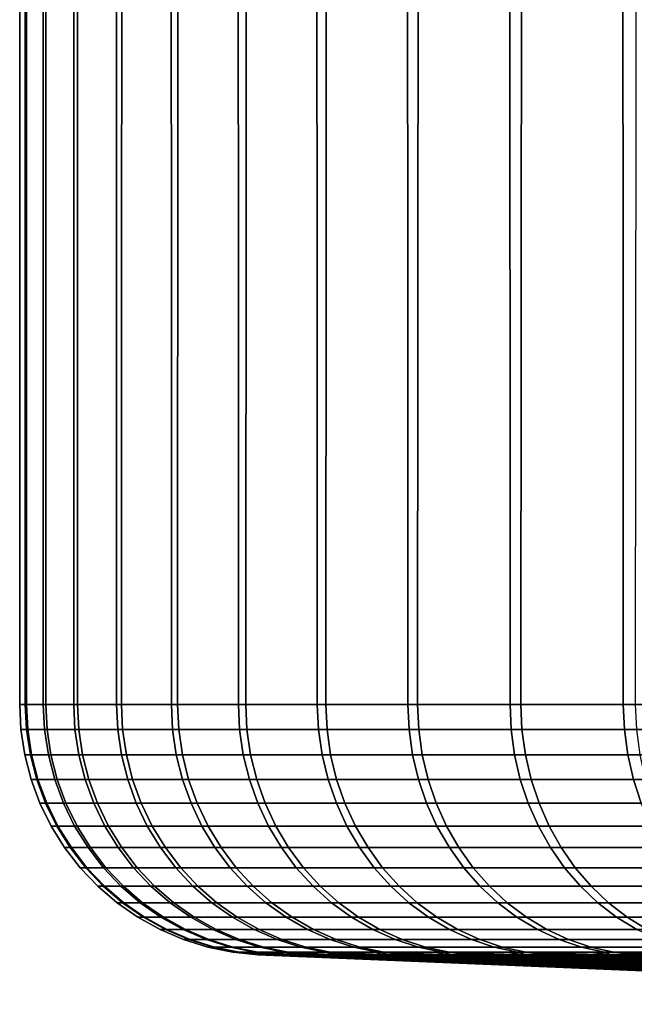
# Model space of a CAD drawing. Header units: metres. Extents: x -240 to 45, y -77 to 27.
# Tile 623 of 656: x -0.5 to 1.96, y -77.19 to -73.26. Entities that reach past the tile are written whole.
import ezdxf

# ---------------------------------------------------------------- set-up
doc = ezdxf.new("R2010")
doc.units = ezdxf.units.M
doc.layers.add('solid_102011X2', color=7, linetype='CONTINUOUS')

msp = doc.modelspace()

# ---------------------------------------------------------------- linework, layer by layer
at = {"layer": 'solid_102011X2'}
for points in [[(-0.499938, -75.997673, 101.550133), (-0.499878, -62.099998, 101.530273), (-0.471488, -62.099998, 100.532455), (-0.472591, -75.997673, 100.553284)], [(-0.477562, -75.997673, 102.547112), (-0.478447, -62.099998, 102.528259), (-0.499878, -62.099998, 101.530273), (-0.499938, -75.997673, 101.550133)], [(-0.405519, -75.997673, 103.541733), (-0.407246, -62.099998, 103.523941), (-0.478447, -62.099998, 102.528259), (-0.477562, -75.997673, 102.547112)], [(-0.472591, -75.997673, 100.553284), (-0.471488, -62.099998, 100.532455), (-0.393347, -62.099998, 99.5373), (-0.395589, -75.997673, 99.559029)], [(-0.283987, -75.997673, 104.531525), (-0.286455, -62.099998, 104.514824), (-0.407246, -62.099998, 103.523941), (-0.405519, -75.997673, 103.541733)], [(-0.395589, -75.997673, 99.559029), (-0.393347, -62.099998, 99.5373), (-0.265649, -62.099998, 98.547279), (-0.269123, -75.997673, 98.569855)], [(-0.11327, -75.997673, 105.51403), (-0.116373, -62.099998, 105.498451), (-0.286455, -62.099998, 104.514824), (-0.283987, -75.997673, 104.531525)], [(-0.269123, -75.997673, 98.569855), (-0.265649, -62.099998, 98.547279), (-0.088713, -62.099998, 97.564865), (-0.093508, -75.997673, 97.588211)], [(0.10621, -75.997673, 106.486809), (0.102575, -62.099998, 106.472359), (-0.116373, -62.099998, 105.498451), (-0.11327, -75.997673, 105.51403)], [(-0.093508, -75.997673, 97.588211), (-0.088713, -62.099998, 97.564865), (0.13702, -62.099998, 96.592506), (0.130819, -75.997673, 96.616547)], [(0.373905, -75.997673, 107.447433), (0.369845, -62.099998, 107.434135), (0.102575, -62.099998, 106.472359), (0.10621, -75.997673, 106.486809)], [(0.130819, -75.997673, 96.616547), (0.13702, -62.099998, 96.592506), (0.41099, -62.099998, 95.632614), (0.403302, -75.997673, 95.657265)], [(0.689151, -75.997673, 108.393524), (0.684769, -62.099998, 108.381378), (0.369845, -62.099998, 107.434135), (0.373905, -75.997673, 107.447433)], [(0.403302, -75.997673, 95.657265), (0.41099, -62.099998, 95.632614), (0.732511, -62.099998, 94.687592), (0.723261, -75.997673, 94.712761)], [(1.051163, -75.997673, 109.322723), (1.046565, -62.099998, 109.311729), (0.684769, -62.099998, 108.381378), (0.689151, -75.997673, 108.393524)], [(0.723261, -75.997673, 94.712761), (0.732511, -62.099998, 94.687592), (1.100785, -62.099998, 93.759789), (1.089903, -75.997673, 93.785378)], [(1.459042, -75.997673, 110.232719), (1.45433, -62.099998, 110.222862), (1.046565, -62.099998, 109.311729), (1.051163, -75.997673, 109.322723)], [(1.089903, -75.997673, 93.785378), (1.100785, -62.099998, 93.759789), (1.514893, -62.099998, 92.851517), (1.502315, -75.997673, 92.877426)], [(1.911774, -75.997673, 111.121254), (1.907049, -62.099998, 111.112518), (1.45433, -62.099998, 110.222862), (1.459042, -75.997673, 110.232719)], [(1.502315, -75.997673, 92.877426), (1.514893, -62.099998, 92.851517), (1.973805, -62.099998, 91.965042), (1.959472, -75.997673, 91.991158)], [(2.408233, -75.997673, 111.986122), (2.403594, -62.099998, 111.978485), (1.907049, -62.099998, 111.112518), (1.911774, -75.997673, 111.121254)], [(-0.49492, -76.097733, 101.550148), (-0.472549, -76.097733, 102.546875), (-0.477562, -75.997673, 102.547112), (-0.499938, -75.997673, 101.550133)], [(-0.467579, -76.097733, 100.553543), (-0.49492, -76.097733, 101.550148), (-0.499938, -75.997673, 101.550133), (-0.472591, -75.997673, 100.553284)], [(-0.472549, -76.097733, 102.546875), (-0.400524, -76.097733, 103.541245), (-0.405519, -75.997673, 103.541733), (-0.477562, -75.997673, 102.547112)], [(-0.390597, -76.097733, 99.55954), (-0.467579, -76.097733, 100.553543), (-0.472591, -75.997673, 100.553284), (-0.395589, -75.997673, 99.559029)], [(-0.400524, -76.097733, 103.541245), (-0.279023, -76.097733, 104.530792), (-0.283987, -75.997673, 104.531525), (-0.405519, -75.997673, 103.541733)], [(-0.264163, -76.097733, 98.570618), (-0.390597, -76.097733, 99.55954), (-0.395589, -75.997673, 99.559029), (-0.269123, -75.997673, 98.569855)], [(-0.279023, -76.097733, 104.530792), (-0.108349, -76.097733, 105.513054), (-0.11327, -75.997673, 105.51403), (-0.283987, -75.997673, 104.531525)], [(-0.088592, -76.097733, 97.589218), (-0.264163, -76.097733, 98.570618), (-0.269123, -75.997673, 98.569855), (-0.093508, -75.997673, 97.588211)], [(-0.108349, -76.097733, 105.513054), (0.111076, -76.097733, 106.48558), (0.10621, -75.997673, 106.486809), (-0.11327, -75.997673, 105.51403)], [(0.135679, -76.097733, 96.61779), (-0.088592, -76.097733, 97.589218), (-0.093508, -75.997673, 97.588211), (0.130819, -75.997673, 96.616547)], [(0.111076, -76.097733, 106.48558), (0.378704, -76.097733, 107.445969), (0.373905, -75.997673, 107.447433), (0.10621, -75.997673, 106.486809)], [(0.408093, -76.097733, 95.658752), (0.135679, -76.097733, 96.61779), (0.130819, -75.997673, 96.616547), (0.403302, -75.997673, 95.657265)], [(0.378704, -76.097733, 107.445969), (0.69387, -76.097733, 108.391815), (0.689151, -75.997673, 108.393524), (0.373905, -75.997673, 107.447433)], [(0.727973, -76.097733, 94.714485), (0.408093, -76.097733, 95.658752), (0.403302, -75.997673, 95.657265), (0.723261, -75.997673, 94.712761)], [(0.69387, -76.097733, 108.391815), (1.055792, -76.097733, 109.320786), (1.051163, -75.997673, 109.322723), (0.689151, -75.997673, 108.393524)], [(1.094522, -76.097733, 93.787338), (0.727973, -76.097733, 94.714485), (0.723261, -75.997673, 94.712761), (1.089903, -75.997673, 93.785378)], [(1.055792, -76.097733, 109.320786), (1.463569, -76.097733, 110.230553), (1.459042, -75.997673, 110.232719), (1.051163, -75.997673, 109.322723)], [(1.506831, -76.097733, 92.879616), (1.094522, -76.097733, 93.787338), (1.089903, -75.997673, 93.785378), (1.502315, -75.997673, 92.877426)], [(1.463569, -76.097733, 110.230553), (1.916187, -76.097733, 111.118866), (1.911774, -75.997673, 111.121254), (1.459042, -75.997673, 110.232719)], [(1.963873, -76.097733, 91.993568), (1.506831, -76.097733, 92.879616), (1.502315, -75.997673, 92.877426), (1.959472, -75.997673, 91.991158)], [(1.916187, -76.097733, 111.118866), (2.412522, -76.097733, 111.983513), (2.408233, -75.997673, 111.986122), (1.911774, -75.997673, 111.121254)], [(-0.49492, -76.097733, 101.550148), (-0.467579, -76.097733, 100.553543), (-0.452312, -76.198174, 100.554344), (-0.479631, -76.198174, 101.550186)], [(-0.472549, -76.097733, 102.546875), (-0.49492, -76.097733, 101.550148), (-0.479631, -76.198174, 101.550186), (-0.457278, -76.198174, 102.54615)], [(-0.400524, -76.097733, 103.541245), (-0.472549, -76.097733, 102.546875), (-0.457278, -76.198174, 102.54615), (-0.385308, -76.198174, 103.539757)], [(-0.467579, -76.097733, 100.553543), (-0.390597, -76.097733, 99.55954), (-0.375388, -76.198174, 99.561104), (-0.452312, -76.198174, 100.554344)], [(-0.279023, -76.097733, 104.530792), (-0.400524, -76.097733, 103.541245), (-0.385308, -76.198174, 103.539757), (-0.2639, -76.198174, 104.528549)], [(-0.390597, -76.097733, 99.55954), (-0.264163, -76.097733, 98.570618), (-0.249051, -76.198174, 98.572929), (-0.375388, -76.198174, 99.561104)], [(-0.108349, -76.097733, 105.513054), (-0.279023, -76.097733, 104.530792), (-0.2639, -76.198174, 104.528549), (-0.093356, -76.198174, 105.510056)], [(-0.264163, -76.097733, 98.570618), (-0.088592, -76.097733, 97.589218), (-0.073614, -76.198174, 97.592285), (-0.249051, -76.198174, 98.572929)], [(0.111076, -76.097733, 106.48558), (-0.108349, -76.097733, 105.513054), (-0.093356, -76.198174, 105.510056), (0.125901, -76.198174, 106.48185)], [(-0.088592, -76.097733, 97.589218), (0.135679, -76.097733, 96.61779), (0.150485, -76.198174, 96.621605), (-0.073614, -76.198174, 97.592285)], [(0.378704, -76.097733, 107.445969), (0.111076, -76.097733, 106.48558), (0.125901, -76.198174, 106.48185), (0.393324, -76.198174, 107.441498)], [(0.135679, -76.097733, 96.61779), (0.408093, -76.097733, 95.658752), (0.422691, -76.198174, 95.6633), (0.150485, -76.198174, 96.621605)], [(0.69387, -76.097733, 108.391815), (0.378704, -76.097733, 107.445969), (0.393324, -76.198174, 107.441498), (0.70825, -76.198174, 108.386627)], [(0.408093, -76.097733, 95.658752), (0.727973, -76.097733, 94.714485), (0.742326, -76.198174, 94.719749), (0.422691, -76.198174, 95.6633)], [(1.055792, -76.097733, 109.320786), (0.69387, -76.097733, 108.391815), (0.70825, -76.198174, 108.386627), (1.069895, -76.198174, 109.31488)], [(0.727973, -76.097733, 94.714485), (1.094522, -76.097733, 93.787338), (1.108595, -76.198174, 93.793312), (0.742326, -76.198174, 94.719749)], [(1.463569, -76.097733, 110.230553), (1.055792, -76.097733, 109.320786), (1.069895, -76.198174, 109.31488), (1.47736, -76.198174, 110.223953)], [(1.094522, -76.097733, 93.787338), (1.506831, -76.097733, 92.879616), (1.520588, -76.198174, 92.886284), (1.108595, -76.198174, 93.793312)], [(1.916187, -76.097733, 111.118866), (1.463569, -76.097733, 110.230553), (1.47736, -76.198174, 110.223953), (1.929632, -76.198174, 111.111588)], [(1.506831, -76.097733, 92.879616), (1.963873, -76.097733, 91.993568), (1.977281, -76.198174, 92.000916), (1.520588, -76.198174, 92.886284)], [(2.412522, -76.097733, 111.983513), (1.916187, -76.097733, 111.118866), (1.929632, -76.198174, 111.111588), (2.425587, -76.198174, 111.975578)], [(-0.479631, -76.198174, 101.550186), (-0.452312, -76.198174, 100.554344), (-0.426945, -76.296555, 100.555672), (-0.45423, -76.296555, 101.550247)], [(-0.457278, -76.198174, 102.54615), (-0.479631, -76.198174, 101.550186), (-0.45423, -76.296555, 101.550247), (-0.431905, -76.296555, 102.544945)], [(-0.385308, -76.198174, 103.539757), (-0.457278, -76.198174, 102.54615), (-0.431905, -76.296555, 102.544945), (-0.360027, -76.296555, 103.537292)], [(-0.452312, -76.198174, 100.554344), (-0.375388, -76.198174, 99.561104), (-0.350119, -76.296555, 99.563698), (-0.426945, -76.296555, 100.555672)], [(-0.2639, -76.198174, 104.528549), (-0.385308, -76.198174, 103.539757), (-0.360027, -76.296555, 103.537292), (-0.238773, -76.296555, 104.524826)], [(-0.375388, -76.198174, 99.561104), (-0.249051, -76.198174, 98.572929), (-0.223942, -76.296555, 98.576782), (-0.350119, -76.296555, 99.563698)], [(-0.093356, -76.198174, 105.510056), (-0.2639, -76.198174, 104.528549), (-0.238773, -76.296555, 104.524826), (-0.068445, -76.296555, 105.505089)], [(-0.249051, -76.198174, 98.572929), (-0.073614, -76.198174, 97.592285), (-0.048729, -76.296555, 97.597382), (-0.223942, -76.296555, 98.576782)], [(0.125901, -76.198174, 106.48185), (-0.093356, -76.198174, 105.510056), (-0.068445, -76.296555, 105.505089), (0.150532, -76.296555, 106.475639)], [(-0.073614, -76.198174, 97.592285), (0.150485, -76.198174, 96.621605), (0.175086, -76.296555, 96.62793), (-0.048729, -76.296555, 97.597382)], [(0.393324, -76.198174, 107.441498), (0.125901, -76.198174, 106.48185), (0.150532, -76.296555, 106.475639), (0.417616, -76.296555, 107.434067)], [(0.150485, -76.198174, 96.621605), (0.422691, -76.198174, 95.6633), (0.446945, -76.296555, 95.670845), (0.175086, -76.296555, 96.62793)], [(0.70825, -76.198174, 108.386627), (0.393324, -76.198174, 107.441498), (0.417616, -76.296555, 107.434067), (0.732141, -76.296555, 108.377998)], [(0.422691, -76.198174, 95.6633), (0.742326, -76.198174, 94.719749), (0.766174, -76.296555, 94.7285), (0.446945, -76.296555, 95.670845)], [(1.069895, -76.198174, 109.31488), (0.70825, -76.198174, 108.386627), (0.732141, -76.296555, 108.377998), (1.093326, -76.296555, 109.305069)], [(0.742326, -76.198174, 94.719749), (1.108595, -76.198174, 93.793312), (1.131977, -76.296555, 93.803238), (0.766174, -76.296555, 94.7285)], [(1.47736, -76.198174, 110.223953), (1.069895, -76.198174, 109.31488), (1.093326, -76.296555, 109.305069), (1.500273, -76.296555, 110.21299)], [(1.108595, -76.198174, 93.793312), (1.520588, -76.198174, 92.886284), (1.543447, -76.296555, 92.897362), (1.131977, -76.296555, 93.803238)], [(1.929632, -76.198174, 111.111588), (1.47736, -76.198174, 110.223953), (1.500273, -76.296555, 110.21299), (1.951971, -76.296555, 111.099495)], [(1.520588, -76.198174, 92.886284), (1.977281, -76.198174, 92.000916), (1.999559, -76.296555, 92.013115), (1.543447, -76.296555, 92.897362)], [(2.425587, -76.198174, 111.975578), (1.929632, -76.198174, 111.111588), (1.951971, -76.296555, 111.099495), (2.447295, -76.296555, 111.962387)], [(-0.45423, -76.296555, 101.550247), (-0.426945, -76.296555, 100.555672), (-0.391741, -76.391838, 100.557518), (-0.418977, -76.391838, 101.550339)], [(-0.431905, -76.296555, 102.544945), (-0.45423, -76.296555, 101.550247), (-0.418977, -76.391838, 101.550339), (-0.396692, -76.391838, 102.543274)], [(-0.360027, -76.296555, 103.537292), (-0.431905, -76.296555, 102.544945), (-0.396692, -76.391838, 102.543274), (-0.32494, -76.391838, 103.533875)], [(-0.426945, -76.296555, 100.555672), (-0.350119, -76.296555, 99.563698), (-0.31505, -76.391838, 99.567291), (-0.391741, -76.391838, 100.557518)], [(-0.238773, -76.296555, 104.524826), (-0.360027, -76.296555, 103.537292), (-0.32494, -76.391838, 103.533875), (-0.203901, -76.391838, 104.519661)], [(-0.350119, -76.296555, 99.563698), (-0.223942, -76.296555, 98.576782), (-0.189097, -76.391838, 98.582123), (-0.31505, -76.391838, 99.567291)], [(-0.068445, -76.296555, 105.505089), (-0.238773, -76.296555, 104.524826), (-0.203901, -76.391838, 104.519661), (-0.033874, -76.391838, 105.498192)], [(-0.223942, -76.296555, 98.576782), (-0.048729, -76.296555, 97.597382), (-0.014193, -76.391838, 97.604454), (-0.189097, -76.391838, 98.582123)], [(0.150532, -76.296555, 106.475639), (-0.068445, -76.296555, 105.505089), (-0.033874, -76.391838, 105.498192), (0.184716, -76.391838, 106.467026)], [(-0.048729, -76.296555, 97.597382), (0.175086, -76.296555, 96.62793), (0.209227, -76.391838, 96.636719), (-0.014193, -76.391838, 97.604454)], [(0.417616, -76.296555, 107.434067), (0.150532, -76.296555, 106.475639), (0.184716, -76.391838, 106.467026), (0.451328, -76.391838, 107.423767)], [(0.175086, -76.296555, 96.62793), (0.446945, -76.296555, 95.670845), (0.480606, -76.391838, 95.68132), (0.209227, -76.391838, 96.636719)], [(0.732141, -76.296555, 108.377998), (0.417616, -76.296555, 107.434067), (0.451328, -76.391838, 107.423767), (0.765298, -76.391838, 108.36602)], [(0.446945, -76.296555, 95.670845), (0.766174, -76.296555, 94.7285), (0.79927, -76.391838, 94.740639), (0.480606, -76.391838, 95.68132)], [(1.093326, -76.296555, 109.305069), (0.732141, -76.296555, 108.377998), (0.765298, -76.391838, 108.36602), (1.125845, -76.391838, 109.291458)], [(0.766174, -76.296555, 94.7285), (1.131977, -76.296555, 93.803238), (1.164428, -76.391838, 93.817009), (0.79927, -76.391838, 94.740639)], [(1.500273, -76.296555, 110.21299), (1.093326, -76.296555, 109.305069), (1.125845, -76.391838, 109.291458), (1.532073, -76.391838, 110.197777)], [(1.131977, -76.296555, 93.803238), (1.543447, -76.296555, 92.897362), (1.57517, -76.391838, 92.912735), (1.164428, -76.391838, 93.817009)], [(1.951971, -76.296555, 111.099495), (1.500273, -76.296555, 110.21299), (1.532073, -76.391838, 110.197777), (1.982972, -76.391838, 111.08271)], [(1.543447, -76.296555, 92.897362), (1.999559, -76.296555, 92.013115), (2.030477, -76.391838, 92.030052), (1.57517, -76.391838, 92.912735)], [(2.447295, -76.296555, 111.962387), (1.951971, -76.296555, 111.099495), (1.982972, -76.391838, 111.08271), (2.477422, -76.391838, 111.944077)], [(-0.418977, -76.391838, 101.550339), (-0.391741, -76.391838, 100.557518), (-0.347062, -76.483063, 100.55986), (-0.374238, -76.483063, 101.550446)], [(-0.396692, -76.391838, 102.543274), (-0.418977, -76.391838, 101.550339), (-0.374238, -76.483063, 101.550446), (-0.352002, -76.483063, 102.541161)], [(-0.32494, -76.391838, 103.533875), (-0.396692, -76.391838, 102.543274), (-0.352002, -76.483063, 102.541161), (-0.280412, -76.483063, 103.529526)], [(-0.391741, -76.391838, 100.557518), (-0.31505, -76.391838, 99.567291), (-0.270544, -76.483063, 99.571861), (-0.347062, -76.483063, 100.55986)], [(-0.203901, -76.391838, 104.519661), (-0.32494, -76.391838, 103.533875), (-0.280412, -76.483063, 103.529526), (-0.159644, -76.483063, 104.5131)], [(-0.31505, -76.391838, 99.567291), (-0.189097, -76.391838, 98.582123), (-0.144873, -76.483063, 98.588898), (-0.270544, -76.483063, 99.571861)], [(-0.033874, -76.391838, 105.498192), (-0.203901, -76.391838, 104.519661), (-0.159644, -76.483063, 104.5131), (0.01, -76.483063, 105.489433)], [(-0.189097, -76.391838, 98.582123), (-0.014193, -76.391838, 97.604454), (0.029638, -76.483063, 97.613426), (-0.144873, -76.483063, 98.588898)], [(0.184716, -76.391838, 106.467026), (-0.033874, -76.391838, 105.498192), (0.01, -76.483063, 105.489433), (0.2281, -76.483063, 106.456093)], [(-0.014193, -76.391838, 97.604454), (0.209227, -76.391838, 96.636719), (0.252555, -76.483063, 96.647865), (0.029638, -76.483063, 97.613426)], [(0.451328, -76.391838, 107.423767), (0.184716, -76.391838, 106.467026), (0.2281, -76.483063, 106.456093), (0.494113, -76.483063, 107.410683)], [(0.209227, -76.391838, 96.636719), (0.480606, -76.391838, 95.68132), (0.523325, -76.483063, 95.694611), (0.252555, -76.483063, 96.647865)], [(0.765298, -76.391838, 108.36602), (0.451328, -76.391838, 107.423767), (0.494113, -76.483063, 107.410683), (0.807377, -76.483063, 108.350822)], [(0.480606, -76.391838, 95.68132), (0.79927, -76.391838, 94.740639), (0.841274, -76.483063, 94.756042), (0.523325, -76.483063, 95.694611)], [(1.125845, -76.391838, 109.291458), (0.765298, -76.391838, 108.36602), (0.807377, -76.483063, 108.350822), (1.167115, -76.483063, 109.274185)], [(0.79927, -76.391838, 94.740639), (1.164428, -76.391838, 93.817009), (1.205611, -76.483063, 93.834496), (0.841274, -76.483063, 94.756042)], [(1.532073, -76.391838, 110.197777), (1.125845, -76.391838, 109.291458), (1.167115, -76.483063, 109.274185), (1.57243, -76.483063, 110.178459)], [(1.164428, -76.391838, 93.817009), (1.57517, -76.391838, 92.912735), (1.615431, -76.483063, 92.932243), (1.205611, -76.483063, 93.834496)], [(1.982972, -76.391838, 111.08271), (1.532073, -76.391838, 110.197777), (1.57243, -76.483063, 110.178459), (2.022317, -76.483063, 111.061417)], [(1.57517, -76.391838, 92.912735), (2.030477, -76.391838, 92.030052), (2.069715, -76.483063, 92.051552), (1.615431, -76.483063, 92.932243)], [(-0.374238, -76.483063, 101.550446), (-0.347062, -76.483063, 100.55986), (-0.293371, -76.569275, 100.562675), (-0.320473, -76.569275, 101.550583)], [(-0.352002, -76.483063, 102.541161), (-0.374238, -76.483063, 101.550446), (-0.320473, -76.569275, 101.550583), (-0.298298, -76.569275, 102.538612)], [(-0.280412, -76.483063, 103.529526), (-0.352002, -76.483063, 102.541161), (-0.298298, -76.569275, 102.538612), (-0.226901, -76.569275, 103.524307)], [(-0.347062, -76.483063, 100.55986), (-0.270544, -76.483063, 99.571861), (-0.21706, -76.569275, 99.577347), (-0.293371, -76.569275, 100.562675)], [(-0.159644, -76.483063, 104.5131), (-0.280412, -76.483063, 103.529526), (-0.226901, -76.569275, 103.524307), (-0.10646, -76.569275, 104.505219)], [(-0.270544, -76.483063, 99.571861), (-0.144873, -76.483063, 98.588898), (-0.091729, -76.569275, 98.597046), (-0.21706, -76.569275, 99.577347)], [(0.01, -76.483063, 105.489433), (-0.159644, -76.483063, 104.5131), (-0.10646, -76.569275, 104.505219), (0.062726, -76.569275, 105.478912)], [(-0.144873, -76.483063, 98.588898), (0.029638, -76.483063, 97.613426), (0.08231, -76.569275, 97.624214), (-0.091729, -76.569275, 98.597046)], [(0.2281, -76.483063, 106.456093), (0.01, -76.483063, 105.489433), (0.062726, -76.569275, 105.478912), (0.280236, -76.569275, 106.442955)], [(0.029638, -76.483063, 97.613426), (0.252555, -76.483063, 96.647865), (0.304625, -76.569275, 96.661263), (0.08231, -76.569275, 97.624214)], [(0.494113, -76.483063, 107.410683), (0.2281, -76.483063, 106.456093), (0.280236, -76.569275, 106.442955), (0.545529, -76.569275, 107.394966)], [(0.252555, -76.483063, 96.647865), (0.523325, -76.483063, 95.694611), (0.574662, -76.569275, 95.710587), (0.304625, -76.569275, 96.661263)], [(0.807377, -76.483063, 108.350822), (0.494113, -76.483063, 107.410683), (0.545529, -76.569275, 107.394966), (0.857946, -76.569275, 108.332565)], [(0.523325, -76.483063, 95.694611), (0.841274, -76.483063, 94.756042), (0.89175, -76.569275, 94.774559), (0.574662, -76.569275, 95.710587)], [(1.167115, -76.483063, 109.274185), (0.807377, -76.483063, 108.350822), (0.857946, -76.569275, 108.332565), (1.21671, -76.569275, 109.253426)], [(0.841274, -76.483063, 94.756042), (1.205611, -76.483063, 93.834496), (1.255102, -76.569275, 93.855499), (0.89175, -76.569275, 94.774559)], [(1.57243, -76.483063, 110.178459), (1.167115, -76.483063, 109.274185), (1.21671, -76.569275, 109.253426), (1.620929, -76.569275, 110.155258)], [(1.205611, -76.483063, 93.834496), (1.615431, -76.483063, 92.932243), (1.663813, -76.569275, 92.955696), (1.255102, -76.569275, 93.855499)], [(2.022317, -76.483063, 111.061417), (1.57243, -76.483063, 110.178459), (1.620929, -76.569275, 110.155258), (2.069598, -76.569275, 111.03582)], [(1.615431, -76.483063, 92.932243), (2.069715, -76.483063, 92.051552), (2.116868, -76.569275, 92.077377), (1.663813, -76.569275, 92.955696)], [(-0.320473, -76.569275, 101.550583), (-0.293371, -76.569275, 100.562675), (-0.231221, -76.649582, 100.565933), (-0.258237, -76.649582, 101.550735)], [(-0.298298, -76.569275, 102.538612), (-0.320473, -76.569275, 101.550583), (-0.258237, -76.649582, 101.550735), (-0.236132, -76.649582, 102.535667)], [(-0.226901, -76.569275, 103.524307), (-0.298298, -76.569275, 102.538612), (-0.236132, -76.649582, 102.535667), (-0.164959, -76.649582, 103.518265)], [(-0.293371, -76.569275, 100.562675), (-0.21706, -76.569275, 99.577347), (-0.155149, -76.649582, 99.583694), (-0.231221, -76.649582, 100.565933)], [(-0.10646, -76.569275, 104.505219), (-0.226901, -76.569275, 103.524307), (-0.164959, -76.649582, 103.518265), (-0.044897, -76.649582, 104.496101)], [(-0.21706, -76.569275, 99.577347), (-0.091729, -76.569275, 98.597046), (-0.030212, -76.649582, 98.606476), (-0.155149, -76.649582, 99.583694)], [(0.062726, -76.569275, 105.478912), (-0.10646, -76.569275, 104.505219), (-0.044897, -76.649582, 104.496101), (0.123758, -76.649582, 105.466728)], [(-0.091729, -76.569275, 98.597046), (0.08231, -76.569275, 97.624214), (0.143281, -76.649582, 97.636696), (-0.030212, -76.649582, 98.606476)], [(0.280236, -76.569275, 106.442955), (0.062726, -76.569275, 105.478912), (0.123758, -76.649582, 105.466728), (0.340585, -76.649582, 106.42775)], [(0.08231, -76.569275, 97.624214), (0.304625, -76.569275, 96.661263), (0.364897, -76.649582, 96.676765), (0.143281, -76.649582, 97.636696)], [(0.545529, -76.569275, 107.394966), (0.280236, -76.569275, 106.442955), (0.340585, -76.649582, 106.42775), (0.605045, -76.649582, 107.37677)], [(0.304625, -76.569275, 96.661263), (0.574662, -76.569275, 95.710587), (0.634086, -76.649582, 95.72908), (0.364897, -76.649582, 96.676765)], [(0.857946, -76.569275, 108.332565), (0.545529, -76.569275, 107.394966), (0.605045, -76.649582, 107.37677), (0.916481, -76.649582, 108.311424)], [(0.574662, -76.569275, 95.710587), (0.89175, -76.569275, 94.774559), (0.950179, -76.649582, 94.79599), (0.634086, -76.649582, 95.72908)], [(1.21671, -76.569275, 109.253426), (0.857946, -76.569275, 108.332565), (0.916481, -76.649582, 108.311424), (1.274119, -76.649582, 109.229393)], [(0.89175, -76.569275, 94.774559), (1.255102, -76.569275, 93.855499), (1.31239, -76.649582, 93.879814), (0.950179, -76.649582, 94.79599)], [(1.620929, -76.569275, 110.155258), (1.21671, -76.569275, 109.253426), (1.274119, -76.649582, 109.229393), (1.677068, -76.649582, 110.128395)], [(1.255102, -76.569275, 93.855499), (1.663813, -76.569275, 92.955696), (1.719818, -76.649582, 92.982834), (1.31239, -76.649582, 93.879814)], [(2.069598, -76.569275, 111.03582), (1.620929, -76.569275, 110.155258), (1.677068, -76.649582, 110.128395), (2.124329, -76.649582, 111.006187)], [(1.663813, -76.569275, 92.955696), (2.116868, -76.569275, 92.077377), (2.17145, -76.649582, 92.107277), (1.719818, -76.649582, 92.982834)], [(-0.258237, -76.649582, 101.550735), (-0.231221, -76.649582, 100.565933), (-0.161253, -76.72316, 100.569595), (-0.188174, -76.72316, 101.550911)], [(-0.236132, -76.649582, 102.535667), (-0.258237, -76.649582, 101.550735), (-0.188174, -76.72316, 101.550911), (-0.166147, -76.72316, 102.532349)], [(-0.164959, -76.649582, 103.518265), (-0.236132, -76.649582, 102.535667), (-0.166147, -76.72316, 102.532349), (-0.095227, -76.72316, 103.511467)], [(-0.231221, -76.649582, 100.565933), (-0.155149, -76.649582, 99.583694), (-0.085452, -76.72316, 99.590843), (-0.161253, -76.72316, 100.569595)], [(-0.044897, -76.649582, 104.496101), (-0.164959, -76.649582, 103.518265), (-0.095227, -76.72316, 103.511467), (0.02441, -76.72316, 104.485832)], [(-0.155149, -76.649582, 99.583694), (-0.030212, -76.649582, 98.606476), (0.039043, -76.72316, 98.617088), (-0.085452, -76.72316, 99.590843)], [(0.123758, -76.649582, 105.466728), (-0.044897, -76.649582, 104.496101), (0.02441, -76.72316, 104.485832), (0.192466, -76.72316, 105.453018)], [(-0.030212, -76.649582, 98.606476), (0.143281, -76.649582, 97.636696), (0.21192, -76.72316, 97.650749), (0.039043, -76.72316, 98.617088)], [(0.340585, -76.649582, 106.42775), (0.123758, -76.649582, 105.466728), (0.192466, -76.72316, 105.453018), (0.408524, -76.72316, 106.410629)], [(0.143281, -76.649582, 97.636696), (0.364897, -76.649582, 96.676765), (0.432751, -76.72316, 96.694229), (0.21192, -76.72316, 97.650749)], [(0.605045, -76.649582, 107.37677), (0.340585, -76.649582, 106.42775), (0.408524, -76.72316, 106.410629), (0.672047, -76.72316, 107.356285)], [(0.364897, -76.649582, 96.676765), (0.634086, -76.649582, 95.72908), (0.700985, -76.72316, 95.749901), (0.432751, -76.72316, 96.694229)], [(0.916481, -76.649582, 108.311424), (0.605045, -76.649582, 107.37677), (0.672047, -76.72316, 107.356285), (0.982378, -76.72316, 108.287621)], [(0.634086, -76.649582, 95.72908), (0.950179, -76.649582, 94.79599), (1.015957, -76.72316, 94.820122), (0.700985, -76.72316, 95.749901)], [(1.274119, -76.649582, 109.229393), (0.916481, -76.649582, 108.311424), (0.982378, -76.72316, 108.287621), (1.338748, -76.72316, 109.202339)], [(0.950179, -76.649582, 94.79599), (1.31239, -76.649582, 93.879814), (1.376884, -76.72316, 93.907196), (1.015957, -76.72316, 94.820122)], [(1.677068, -76.649582, 110.128395), (1.274119, -76.649582, 109.229393), (1.338748, -76.72316, 109.202339), (1.740269, -76.72316, 110.098152)], [(1.31239, -76.649582, 93.879814), (1.719818, -76.649582, 92.982834), (1.782867, -76.72316, 93.013397), (1.376884, -76.72316, 93.907196)], [(2.124329, -76.649582, 111.006187), (1.677068, -76.649582, 110.128395), (1.740269, -76.72316, 110.098152), (2.185944, -76.72316, 110.972839)], [(1.719818, -76.649582, 92.982834), (2.17145, -76.649582, 92.107277), (2.232898, -76.72316, 92.140938), (1.782867, -76.72316, 93.013397)], [(-0.188174, -76.72316, 101.550911), (-0.161253, -76.72316, 100.569595), (-0.084191, -76.789253, 100.573639), (-0.111007, -76.789253, 101.551102)], [(-0.166147, -76.72316, 102.532349), (-0.188174, -76.72316, 101.550911), (-0.111007, -76.789253, 101.551102), (-0.089066, -76.789253, 102.528694)], [(-0.095227, -76.72316, 103.511467), (-0.166147, -76.72316, 102.532349), (-0.089066, -76.789253, 102.528694), (-0.018424, -76.789253, 103.503975)], [(-0.161253, -76.72316, 100.569595), (-0.085452, -76.72316, 99.590843), (-0.008687, -76.789253, 99.598717), (-0.084191, -76.789253, 100.573639)], [(0.02441, -76.72316, 104.485832), (-0.095227, -76.72316, 103.511467), (-0.018424, -76.789253, 103.503975), (0.100744, -76.789253, 104.474518)], [(-0.085452, -76.72316, 99.590843), (0.039043, -76.72316, 98.617088), (0.11532, -76.789253, 98.628784), (-0.008687, -76.789253, 99.598717)], [(0.192466, -76.72316, 105.453018), (0.02441, -76.72316, 104.485832), (0.100744, -76.789253, 104.474518), (0.268142, -76.789253, 105.43792)], [(0.039043, -76.72316, 98.617088), (0.21192, -76.72316, 97.650749), (0.28752, -76.789253, 97.666229), (0.11532, -76.789253, 98.628784)], [(0.408524, -76.72316, 106.410629), (0.192466, -76.72316, 105.453018), (0.268142, -76.789253, 105.43792), (0.483353, -76.789253, 106.391777)], [(0.21192, -76.72316, 97.650749), (0.432751, -76.72316, 96.694229), (0.507485, -76.789253, 96.713455), (0.28752, -76.789253, 97.666229)], [(0.672047, -76.72316, 107.356285), (0.408524, -76.72316, 106.410629), (0.483353, -76.789253, 106.391777), (0.745843, -76.789253, 107.333725)], [(0.432751, -76.72316, 96.694229), (0.700985, -76.72316, 95.749901), (0.774668, -76.789253, 95.772827), (0.507485, -76.789253, 96.713455)], [(0.982378, -76.72316, 108.287621), (0.672047, -76.72316, 107.356285), (0.745843, -76.789253, 107.333725), (1.054958, -76.789253, 108.261414)], [(0.700985, -76.72316, 95.749901), (1.015957, -76.72316, 94.820122), (1.088405, -76.789253, 94.846695), (0.774668, -76.789253, 95.772827)], [(1.338748, -76.72316, 109.202339), (0.982378, -76.72316, 108.287621), (1.054958, -76.789253, 108.261414), (1.409931, -76.789253, 109.172539)], [(1.015957, -76.72316, 94.820122), (1.376884, -76.72316, 93.907196), (1.447917, -76.789253, 93.937347), (1.088405, -76.789253, 94.846695)], [(1.740269, -76.72316, 110.098152), (1.338748, -76.72316, 109.202339), (1.409931, -76.789253, 109.172539), (1.809878, -76.789253, 110.064842)], [(1.376884, -76.72316, 93.907196), (1.782867, -76.72316, 93.013397), (1.852309, -76.789253, 93.04705), (1.447917, -76.789253, 93.937347)], [(2.185944, -76.72316, 110.972839), (1.740269, -76.72316, 110.098152), (1.809878, -76.789253, 110.064842), (2.253806, -76.789253, 110.936096)], [(1.782867, -76.72316, 93.013397), (2.232898, -76.72316, 92.140938), (2.300576, -76.789253, 92.178017), (1.852309, -76.789253, 93.04705)], [(-0.111007, -76.789253, 101.551102), (-0.084191, -76.789253, 100.573639), (-0.00083, -76.847176, 100.578003), (-0.027531, -76.847176, 101.551308)], [(-0.089066, -76.789253, 102.528694), (-0.111007, -76.789253, 101.551102), (-0.027531, -76.847176, 101.551308), (-0.005684, -76.847176, 102.524742)], [(-0.018424, -76.789253, 103.503975), (-0.089066, -76.789253, 102.528694), (-0.005684, -76.847176, 102.524742), (0.064658, -76.847176, 103.495865)], [(-0.084191, -76.789253, 100.573639), (-0.008687, -76.789253, 99.598717), (0.074354, -76.847176, 99.607239), (-0.00083, -76.847176, 100.578003)], [(0.100744, -76.789253, 104.474518), (-0.018424, -76.789253, 103.503975), (0.064658, -76.847176, 103.495865), (0.183319, -76.847176, 104.46228)], [(-0.008687, -76.789253, 99.598717), (0.11532, -76.789253, 98.628784), (0.197832, -76.847176, 98.641426), (0.074354, -76.847176, 99.607239)], [(0.268142, -76.789253, 105.43792), (0.100744, -76.789253, 104.474518), (0.183319, -76.847176, 104.46228), (0.350004, -76.847176, 105.421585)], [(0.11532, -76.789253, 98.628784), (0.28752, -76.789253, 97.666229), (0.369299, -76.847176, 97.682968), (0.197832, -76.847176, 98.641426)], [(0.483353, -76.789253, 106.391777), (0.268142, -76.789253, 105.43792), (0.350004, -76.847176, 105.421585), (0.564299, -76.847176, 106.371376)], [(0.28752, -76.789253, 97.666229), (0.507485, -76.789253, 96.713455), (0.588328, -76.847176, 96.734253), (0.369299, -76.847176, 97.682968)], [(0.745843, -76.789253, 107.333725), (0.483353, -76.789253, 106.391777), (0.564299, -76.847176, 106.371376), (0.825671, -76.847176, 107.309319)], [(0.507485, -76.789253, 96.713455), (0.774668, -76.789253, 95.772827), (0.854374, -76.847176, 95.79763), (0.588328, -76.847176, 96.734253)], [(1.054958, -76.789253, 108.261414), (0.745843, -76.789253, 107.333725), (0.825671, -76.847176, 107.309319), (1.133471, -76.847176, 108.233055)], [(0.774668, -76.789253, 95.772827), (1.088405, -76.789253, 94.846695), (1.166776, -76.847176, 94.875443), (0.854374, -76.847176, 95.79763)], [(1.409931, -76.789253, 109.172539), (1.054958, -76.789253, 108.261414), (1.133471, -76.847176, 108.233055), (1.486932, -76.847176, 109.140305)], [(1.088405, -76.789253, 94.846695), (1.447917, -76.789253, 93.937347), (1.524757, -76.847176, 93.969963), (1.166776, -76.847176, 94.875443)], [(1.809878, -76.789253, 110.064842), (1.409931, -76.789253, 109.172539), (1.486932, -76.847176, 109.140305), (1.885177, -76.847176, 110.028809)], [(1.447917, -76.789253, 93.937347), (1.852309, -76.789253, 93.04705), (1.927428, -76.847176, 93.083458), (1.524757, -76.847176, 93.969963)], [(2.253806, -76.789253, 110.936096), (1.809878, -76.789253, 110.064842), (1.885177, -76.847176, 110.028809), (2.327215, -76.847176, 110.896362)], [(1.852309, -76.789253, 93.04705), (2.300576, -76.789253, 92.178017), (2.373787, -76.847176, 92.218124), (1.927428, -76.847176, 93.083458)], [(-0.027531, -76.847176, 101.551308), (-0.00083, -76.847176, 100.578003), (0.087971, -76.896324, 100.582657), (0.061391, -76.896324, 101.551537)], [(-0.005684, -76.847176, 102.524742), (-0.027531, -76.847176, 101.551308), (0.061391, -76.896324, 101.551537), (0.083139, -76.896324, 102.520531)], [(0.064658, -76.847176, 103.495865), (-0.005684, -76.847176, 102.524742), (0.083139, -76.896324, 102.520531), (0.15316, -76.896324, 103.487236)], [(-0.00083, -76.847176, 100.578003), (0.074354, -76.847176, 99.607239), (0.162812, -76.896324, 99.61631), (0.087971, -76.896324, 100.582657)], [(0.183319, -76.847176, 104.46228), (0.064658, -76.847176, 103.495865), (0.15316, -76.896324, 103.487236), (0.271281, -76.896324, 104.449249)], [(0.074354, -76.847176, 99.607239), (0.197832, -76.847176, 98.641426), (0.285728, -76.896324, 98.6549), (0.162812, -76.896324, 99.61631)], [(0.350004, -76.847176, 105.421585), (0.183319, -76.847176, 104.46228), (0.271281, -76.896324, 104.449249), (0.437207, -76.896324, 105.404182)], [(0.197832, -76.847176, 98.641426), (0.369299, -76.847176, 97.682968), (0.456414, -76.896324, 97.700806), (0.285728, -76.896324, 98.6549)], [(0.564299, -76.847176, 106.371376), (0.350004, -76.847176, 105.421585), (0.437207, -76.896324, 105.404182), (0.650526, -76.896324, 106.349655)], [(0.369299, -76.847176, 97.682968), (0.588328, -76.847176, 96.734253), (0.674445, -76.896324, 96.756409), (0.456414, -76.896324, 97.700806)], [(0.825671, -76.847176, 107.309319), (0.564299, -76.847176, 106.371376), (0.650526, -76.896324, 106.349655), (0.910708, -76.896324, 107.283318)], [(0.588328, -76.847176, 96.734253), (0.854374, -76.847176, 95.79763), (0.93928, -76.896324, 95.824059), (0.674445, -76.896324, 96.756409)], [(1.133471, -76.847176, 108.233055), (0.825671, -76.847176, 107.309319), (0.910708, -76.896324, 107.283318), (1.217106, -76.896324, 108.20285)], [(0.854374, -76.847176, 95.79763), (1.166776, -76.847176, 94.875443), (1.250259, -76.896324, 94.906059), (0.93928, -76.896324, 95.824059)], [(1.486932, -76.847176, 109.140305), (1.133471, -76.847176, 108.233055), (1.217106, -76.896324, 108.20285), (1.568958, -76.896324, 109.105972)], [(1.166776, -76.847176, 94.875443), (1.524757, -76.847176, 93.969963), (1.60661, -76.896324, 94.004707), (1.250259, -76.896324, 94.906059)], [(1.885177, -76.847176, 110.028809), (1.486932, -76.847176, 109.140305), (1.568958, -76.896324, 109.105972), (1.965389, -76.896324, 109.990433)], [(1.524757, -76.847176, 93.969963), (1.927428, -76.847176, 93.083458), (2.007447, -76.896324, 93.122238), (1.60661, -76.896324, 94.004707)], [(2.327215, -76.847176, 110.896362), (1.885177, -76.847176, 110.028809), (1.965389, -76.896324, 109.990433), (2.405415, -76.896324, 110.854027)], [(1.927428, -76.847176, 93.083458), (2.373787, -76.847176, 92.218124), (2.451774, -76.896324, 92.260841), (2.007447, -76.896324, 93.122238)], [(0.061391, -76.896324, 101.551537), (0.087971, -76.896324, 100.582657), (0.181293, -76.936195, 100.587547), (0.154841, -76.936195, 101.551765)], [(0.083139, -76.896324, 102.520531), (0.061391, -76.896324, 101.551537), (0.154841, -76.936195, 101.551765), (0.176485, -76.936195, 102.516106)], [(0.15316, -76.896324, 103.487236), (0.083139, -76.896324, 102.520531), (0.176485, -76.936195, 102.516106), (0.246169, -76.936195, 103.478165)], [(0.087971, -76.896324, 100.582657), (0.162812, -76.896324, 99.61631), (0.255774, -76.936195, 99.625847), (0.181293, -76.936195, 100.587547)], [(0.271281, -76.896324, 104.449249), (0.15316, -76.896324, 103.487236), (0.246169, -76.936195, 103.478165), (0.363722, -76.936195, 104.435555)], [(0.162812, -76.896324, 99.61631), (0.285728, -76.896324, 98.6549), (0.3781, -76.936195, 98.66906), (0.255774, -76.936195, 99.625847)], [(0.437207, -76.896324, 105.404182), (0.271281, -76.896324, 104.449249), (0.363722, -76.936195, 104.435555), (0.52885, -76.936195, 105.385895)], [(0.285728, -76.896324, 98.6549), (0.456414, -76.896324, 97.700806), (0.547965, -76.936195, 97.719551), (0.3781, -76.936195, 98.66906)], [(0.650526, -76.896324, 106.349655), (0.437207, -76.896324, 105.404182), (0.52885, -76.936195, 105.385895), (0.741144, -76.936195, 106.32682)], [(0.456414, -76.896324, 97.700806), (0.674445, -76.896324, 96.756409), (0.764948, -76.936195, 96.779694), (0.547965, -76.936195, 97.719551)], [(0.910708, -76.896324, 107.283318), (0.650526, -76.896324, 106.349655), (0.741144, -76.936195, 106.32682), (1.000075, -76.936195, 107.255997)], [(0.674445, -76.896324, 96.756409), (0.93928, -76.896324, 95.824059), (1.02851, -76.936195, 95.851822), (0.764948, -76.936195, 96.779694)], [(1.217106, -76.896324, 108.20285), (0.910708, -76.896324, 107.283318), (1.000075, -76.936195, 107.255997), (1.305, -76.936195, 108.171112)], [(0.93928, -76.896324, 95.824059), (1.250259, -76.896324, 94.906059), (1.337994, -76.936195, 94.93824), (1.02851, -76.936195, 95.851822)], [(1.568958, -76.896324, 109.105972), (1.217106, -76.896324, 108.20285), (1.305, -76.936195, 108.171112), (1.655161, -76.936195, 109.069885)], [(1.250259, -76.896324, 94.906059), (1.60661, -76.896324, 94.004707), (1.692632, -76.936195, 94.041222), (1.337994, -76.936195, 94.93824)], [(1.965389, -76.896324, 109.990433), (1.568958, -76.896324, 109.105972), (1.655161, -76.936195, 109.069885), (2.049686, -76.936195, 109.950096)], [(1.60661, -76.896324, 94.004707), (2.007447, -76.896324, 93.122238), (2.091542, -76.936195, 93.162994), (1.692632, -76.936195, 94.041222)], [(0.154841, -76.936195, 101.551765), (0.181293, -76.936195, 100.587547), (0.278174, -76.966385, 100.592628), (0.251855, -76.966385, 101.55201)], [(0.176485, -76.936195, 102.516106), (0.154841, -76.936195, 101.551765), (0.251855, -76.966385, 101.55201), (0.27339, -76.966385, 102.511505)], [(0.246169, -76.936195, 103.478165), (0.176485, -76.936195, 102.516106), (0.27339, -76.966385, 102.511505), (0.342725, -76.966385, 103.468742)], [(0.181293, -76.936195, 100.587547), (0.255774, -76.936195, 99.625847), (0.352282, -76.966385, 99.63575), (0.278174, -76.966385, 100.592628)], [(0.363722, -76.936195, 104.435555), (0.246169, -76.936195, 103.478165), (0.342725, -76.966385, 103.468742), (0.459688, -76.966385, 104.421333)], [(0.251855, -76.966385, 101.55201), (0.278174, -76.966385, 100.592628), (0.377614, -76.986565, 100.597839), (0.351431, -76.986565, 101.552254)], [(0.27339, -76.966385, 102.511505), (0.251855, -76.966385, 101.55201), (0.351431, -76.986565, 101.552254), (0.372855, -76.986565, 102.50679)], [(0.255774, -76.936195, 99.625847), (0.3781, -76.936195, 98.66906), (0.473994, -76.966385, 98.683754), (0.352282, -76.966385, 99.63575)], [(0.342725, -76.966385, 103.468742), (0.27339, -76.966385, 102.511505), (0.372855, -76.986565, 102.50679), (0.441831, -76.986565, 103.459076)], [(0.278174, -76.966385, 100.592628), (0.352282, -76.966385, 99.63575), (0.451338, -76.986565, 99.645912), (0.377614, -76.986565, 100.597839)], [(0.459688, -76.966385, 104.421333), (0.342725, -76.966385, 103.468742), (0.441831, -76.986565, 103.459076), (0.558189, -76.986565, 104.406738)], [(0.352282, -76.966385, 99.63575), (0.473994, -76.966385, 98.683754), (0.572421, -76.986565, 98.698845), (0.451338, -76.986565, 99.645912)], [(0.52885, -76.936195, 105.385895), (0.363722, -76.936195, 104.435555), (0.459688, -76.966385, 104.421333), (0.623989, -76.966385, 105.366905)], [(0.3781, -76.936195, 98.66906), (0.547965, -76.936195, 97.719551), (0.643007, -76.966385, 97.739014), (0.473994, -76.966385, 98.683754)], [(0.623989, -76.966385, 105.366905), (0.459688, -76.966385, 104.421333), (0.558189, -76.986565, 104.406738), (0.721639, -76.986565, 105.34742)], [(0.473994, -76.966385, 98.683754), (0.643007, -76.966385, 97.739014), (0.74056, -76.986565, 97.758987), (0.572421, -76.986565, 98.698845)], [(0.741144, -76.936195, 106.32682), (0.52885, -76.936195, 105.385895), (0.623989, -76.966385, 105.366905), (0.835218, -76.966385, 106.303116)], [(0.547965, -76.936195, 97.719551), (0.764948, -76.936195, 96.779694), (0.858902, -76.966385, 96.803871), (0.643007, -76.966385, 97.739014)], [(0.835218, -76.966385, 106.303116), (0.623989, -76.966385, 105.366905), (0.721639, -76.986565, 105.34742), (0.931776, -76.986565, 106.278786)], [(0.643007, -76.966385, 97.739014), (0.858902, -76.966385, 96.803871), (0.955338, -76.986565, 96.828682), (0.74056, -76.986565, 97.758987)], [(1.000075, -76.936195, 107.255997), (0.741144, -76.936195, 106.32682), (0.835218, -76.966385, 106.303116), (1.09285, -76.966385, 107.227631)], [(0.764948, -76.936195, 96.779694), (1.02851, -76.936195, 95.851822), (1.121142, -76.966385, 95.880653), (0.858902, -76.966385, 96.803871)], [(1.09285, -76.966385, 107.227631), (0.835218, -76.966385, 106.303116), (0.931776, -76.986565, 106.278786), (1.188076, -76.986565, 107.198517)], [(0.858902, -76.966385, 96.803871), (1.121142, -76.966385, 95.880653), (1.216221, -76.986565, 95.91024), (0.955338, -76.986565, 96.828682)], [(1.305, -76.936195, 108.171112), (1.000075, -76.936195, 107.255997), (1.09285, -76.966385, 107.227631), (1.396246, -76.966385, 108.138153)], [(1.02851, -76.936195, 95.851822), (1.337994, -76.936195, 94.93824), (1.429075, -76.966385, 94.971649), (1.121142, -76.966385, 95.880653)], [(1.396246, -76.966385, 108.138153), (1.09285, -76.966385, 107.227631), (1.188076, -76.986565, 107.198517), (1.489902, -76.986565, 108.104332)], [(1.121142, -76.966385, 95.880653), (1.429075, -76.966385, 94.971649), (1.522561, -76.986565, 95.005936), (1.216221, -76.986565, 95.91024)], [(1.655161, -76.936195, 109.069885), (1.305, -76.936195, 108.171112), (1.396246, -76.966385, 108.138153), (1.744651, -76.966385, 109.032425)], [(1.337994, -76.936195, 94.93824), (1.692632, -76.936195, 94.041222), (1.781934, -76.966385, 94.079124), (1.429075, -76.966385, 94.971649)], [(1.744651, -76.966385, 109.032425), (1.396246, -76.966385, 108.138153), (1.489902, -76.986565, 108.104332), (1.836504, -76.986565, 108.993973)], [(1.429075, -76.966385, 94.971649), (1.781934, -76.966385, 94.079124), (1.873595, -76.986565, 94.118034), (1.522561, -76.986565, 95.005936)], [(2.049686, -76.936195, 109.950096), (1.655161, -76.936195, 109.069885), (1.744651, -76.966385, 109.032425), (2.137198, -76.966385, 109.908218)], [(1.692632, -76.936195, 94.041222), (2.091542, -76.936195, 93.162994), (2.178844, -76.966385, 93.205307), (1.781934, -76.966385, 94.079124)], [(2.137198, -76.966385, 109.908218), (1.744651, -76.966385, 109.032425), (1.836504, -76.986565, 108.993973), (2.227021, -76.986565, 109.865234)], [(1.781934, -76.966385, 94.079124), (2.178844, -76.966385, 93.205307), (2.268451, -76.986565, 93.248734), (1.873595, -76.986565, 94.118034)], [(0.351431, -76.986565, 101.552254), (0.455668, -76.996544, 101.246132), (5.202445, -77.194702, 101.564354), (0.452816, -76.996544, 101.728683)], [(0.351431, -76.986565, 101.552254), (0.377614, -76.986565, 100.597839), (0.455668, -76.996544, 101.246132)], [(0.351431, -76.986565, 101.552254), (0.452816, -76.996544, 101.728683), (0.462188, -76.996544, 102.211159)], [(0.372855, -76.986565, 102.50679), (0.351431, -76.986565, 101.552254), (0.462188, -76.996544, 102.211159)], [(0.372855, -76.986565, 102.50679), (0.462188, -76.996544, 102.211159), (5.218441, -77.194702, 102.277069), (0.48378, -76.996544, 102.693245)], [(0.372855, -76.986565, 102.50679), (0.48378, -76.996544, 102.693245), (0.517578, -76.996544, 103.174629)], [(0.441831, -76.986565, 103.459076), (0.372855, -76.986565, 102.50679), (0.517578, -76.996544, 103.174629)], [(0.377614, -76.986565, 100.597839), (0.498035, -76.996544, 100.282005), (5.221994, -77.194702, 100.851723), (0.470745, -76.996544, 100.763794)], [(0.377614, -76.986565, 100.597839), (0.451338, -76.986565, 99.645912), (0.498035, -76.996544, 100.282005)], [(0.377614, -76.986565, 100.597839), (0.470745, -76.996544, 100.763794), (0.455668, -76.996544, 101.246132)], [(0.441831, -76.986565, 103.459076), (0.517578, -76.996544, 103.174629), (5.269943, -77.194702, 102.988106), (0.56356, -76.996544, 103.654999)], [(0.441831, -76.986565, 103.459076), (0.56356, -76.996544, 103.654999), (0.621696, -76.996544, 104.134048)], [(0.558189, -76.986565, 104.406738), (0.441831, -76.986565, 103.459076), (0.621696, -76.996544, 104.134048)], [(0.451338, -76.986565, 99.645912), (0.589179, -76.996544, 99.321259), (5.277042, -77.194702, 100.140953), (0.537522, -76.996544, 99.801056)], [(0.451338, -76.986565, 99.645912), (0.572421, -76.986565, 98.698845), (0.589179, -76.996544, 99.321259)], [(0.451338, -76.986565, 99.645912), (0.537522, -76.996544, 99.801056), (0.498035, -76.996544, 100.282005)], [(0.462188, -76.996544, 102.211159), (0.452816, -76.996544, 101.728683), (5.202445, -77.194702, 101.564354), (5.218441, -77.194702, 102.277069)], [(0.455668, -76.996544, 101.246132), (0.470745, -76.996544, 100.763794), (5.221994, -77.194702, 100.851723), (5.202445, -77.194702, 101.564354)], [(0.517578, -76.996544, 103.174629), (0.48378, -76.996544, 102.693245), (5.218441, -77.194702, 102.277069), (5.269943, -77.194702, 102.988106)], [(0.498035, -76.996544, 100.282005), (0.537522, -76.996544, 99.801056), (5.277042, -77.194702, 100.140953), (5.221994, -77.194702, 100.851723)], [(0.558189, -76.986565, 104.406738), (0.621696, -76.996544, 104.134048), (5.356823, -77.194702, 103.695686), (0.691948, -76.996544, 104.611473)], [(0.558189, -76.986565, 104.406738), (0.691948, -76.996544, 104.611473), (0.774273, -76.996544, 105.086967)], [(0.721639, -76.986565, 105.34742), (0.558189, -76.986565, 104.406738), (0.774273, -76.996544, 105.086967)], [(0.621696, -76.996544, 104.134048), (0.56356, -76.996544, 103.654999), (5.269943, -77.194702, 102.988106), (5.356823, -77.194702, 103.695686)], [(0.572421, -76.986565, 98.698845), (0.728867, -76.996544, 98.366371), (5.36745, -77.194702, 99.433807), (0.652975, -76.996544, 98.842934)], [(0.572421, -76.986565, 98.698845), (0.74056, -76.986565, 97.758987), (0.728867, -76.996544, 98.366371)], [(0.572421, -76.986565, 98.698845), (0.652975, -76.996544, 98.842934), (0.589179, -76.996544, 99.321259)], [(0.589179, -76.996544, 99.321259), (0.652975, -76.996544, 98.842934), (5.36745, -77.194702, 99.433807), (5.277042, -77.194702, 100.140953)], [(0.774273, -76.996544, 105.086967), (0.691948, -76.996544, 104.611473), (5.356823, -77.194702, 103.695686), (5.478866, -77.194702, 104.398064)], [(0.721639, -76.986565, 105.34742), (0.774273, -76.996544, 105.086967), (5.478866, -77.194702, 104.398064), (0.868617, -76.996544, 105.560226)], [(0.721639, -76.986565, 105.34742), (0.868617, -76.996544, 105.560226), (0.97492, -76.996544, 106.030937)], [(0.931776, -76.986565, 106.278786), (0.721639, -76.986565, 105.34742), (0.97492, -76.996544, 106.030937)], [(0.74056, -76.986565, 97.758987), (0.816808, -76.996544, 97.891884), (0.728867, -76.996544, 98.366371)], [(0.728867, -76.996544, 98.366371), (0.816808, -76.996544, 97.891884), (5.492993, -77.194702, 98.732056), (5.36745, -77.194702, 99.433807)], [(0.74056, -76.986565, 97.758987), (0.916741, -76.996544, 97.419777), (0.816808, -76.996544, 97.891884)], [(0.74056, -76.986565, 97.758987), (0.955338, -76.986565, 96.828682), (0.916741, -76.996544, 97.419777)], [(0.816808, -76.996544, 97.891884), (0.916741, -76.996544, 97.419777), (5.492993, -77.194702, 98.732056)], [(0.97492, -76.996544, 106.030937), (0.868617, -76.996544, 105.560226), (5.478866, -77.194702, 104.398064), (5.635767, -77.194702, 105.093483)], [(0.955338, -76.986565, 96.828682), (1.028601, -76.996544, 96.950356), (0.916741, -76.996544, 97.419777)], [(0.916741, -76.996544, 97.419777), (1.028601, -76.996544, 96.950356), (5.65336, -77.194702, 98.03743), (5.492993, -77.194702, 98.732056)], [(0.931776, -76.986565, 106.278786), (0.97492, -76.996544, 106.030937), (5.635767, -77.194702, 105.093483), (1.093112, -76.996544, 106.498802)], [(0.931776, -76.986565, 106.278786), (1.093112, -76.996544, 106.498802), (1.22312, -76.996544, 106.963531)], [(1.188076, -76.986565, 107.198517), (0.931776, -76.986565, 106.278786), (1.22312, -76.996544, 106.963531)], [(0.955338, -76.986565, 96.828682), (1.152317, -76.996544, 96.483917), (1.028601, -76.996544, 96.950356)], [(0.955338, -76.986565, 96.828682), (1.216221, -76.986565, 95.91024), (1.152317, -76.996544, 96.483917)], [(1.028601, -76.996544, 96.950356), (1.152317, -76.996544, 96.483917), (5.65336, -77.194702, 98.03743)], [(1.22312, -76.996544, 106.963531), (1.093112, -76.996544, 106.498802), (5.635767, -77.194702, 105.093483), (5.827137, -77.194702, 105.780212)], [(1.216221, -76.986565, 95.91024), (1.28781, -76.996544, 96.02076), (1.152317, -76.996544, 96.483917)], [(1.152317, -76.996544, 96.483917), (1.28781, -76.996544, 96.02076), (5.848152, -77.194702, 97.351654), (5.65336, -77.194702, 98.03743)], [(1.188076, -76.986565, 107.198517), (1.22312, -76.996544, 106.963531), (5.827137, -77.194702, 105.780212), (1.364858, -76.996544, 107.424812)], [(1.188076, -76.986565, 107.198517), (1.364858, -76.996544, 107.424812), (1.518236, -76.996544, 107.882355)], [(1.489902, -76.986565, 108.104332), (1.188076, -76.986565, 107.198517), (1.518236, -76.996544, 107.882355)], [(1.216221, -76.986565, 95.91024), (1.434992, -76.996544, 95.561188), (1.28781, -76.996544, 96.02076)], [(1.216221, -76.986565, 95.91024), (1.522561, -76.986565, 95.005936), (1.434992, -76.996544, 95.561188)], [(1.28781, -76.996544, 96.02076), (1.434992, -76.996544, 95.561188), (5.848152, -77.194702, 97.351654)], [(1.518236, -76.996544, 107.882355), (1.364858, -76.996544, 107.424812), (5.827137, -77.194702, 105.780212), (6.0525, -77.194702, 106.456551)], [(1.522561, -76.986565, 95.005936), (1.593769, -76.996544, 95.105492), (1.434992, -76.996544, 95.561188)], [(1.434992, -76.996544, 95.561188), (1.593769, -76.996544, 95.105492), (6.076885, -77.194702, 96.676453), (5.848152, -77.194702, 97.351654)], [(1.489902, -76.986565, 108.104332), (1.518236, -76.996544, 107.882355), (6.0525, -77.194702, 106.456551), (1.683156, -76.996544, 108.335861)], [(1.489902, -76.986565, 108.104332), (1.683156, -76.996544, 108.335861), (1.859511, -76.996544, 108.785049)], [(1.836504, -76.986565, 108.993973), (1.489902, -76.986565, 108.104332), (1.859511, -76.996544, 108.785049)], [(1.522561, -76.986565, 95.005936), (1.764039, -76.996544, 94.653961), (1.593769, -76.996544, 95.105492)], [(1.522561, -76.986565, 95.005936), (1.873595, -76.986565, 94.118034), (1.764039, -76.996544, 94.653961)], [(1.593769, -76.996544, 95.105492), (1.764039, -76.996544, 94.653961), (6.076885, -77.194702, 96.676453)], [(1.859511, -76.996544, 108.785049), (1.683156, -76.996544, 108.335861), (6.0525, -77.194702, 106.456551), (6.311296, -77.194702, 107.120819)], [(1.873595, -76.986565, 94.118034), (1.945693, -76.996544, 94.206886), (1.764039, -76.996544, 94.653961)], [(1.764039, -76.996544, 94.653961), (1.945693, -76.996544, 94.206886), (6.33899, -77.194702, 96.013481), (6.076885, -77.194702, 96.676453)], [(1.836504, -76.986565, 108.993973), (1.859511, -76.996544, 108.785049), (6.311296, -77.194702, 107.120819), (2.047189, -76.996544, 109.22963)], [(1.836504, -76.986565, 108.993973), (2.047189, -76.996544, 109.22963), (2.24607, -76.996544, 109.669304)], [(2.227021, -76.986565, 109.865234), (1.836504, -76.986565, 108.993973), (2.24607, -76.996544, 109.669304)], [(1.873595, -76.986565, 94.118034), (2.138614, -76.996544, 93.764565), (1.945693, -76.996544, 94.206886)], [(1.873595, -76.986565, 94.118034), (2.268451, -76.986565, 93.248734), (2.138614, -76.996544, 93.764565)], [(1.945693, -76.996544, 94.206886), (2.138614, -76.996544, 93.764565), (6.33899, -77.194702, 96.013481)]]:
    msp.add_3dface(points, dxfattribs=at)

doc.saveas('drawing.dxf')
